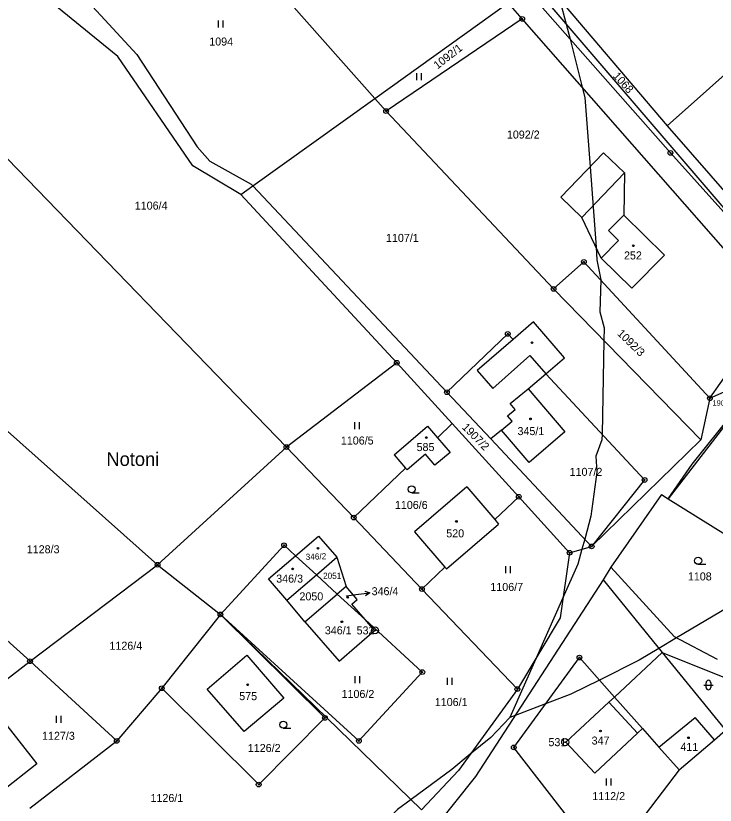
# Model space of a CAD drawing. Extents: x -445050 to -440454, y -1134563 to -1129741.
# Drawn here: x -441121.4 to -440973, y -1131749.7 to -1131582.1 of the extents above; entities that cross this region are included whole.
import ezdxf

# ---------------------------------------------------------------- set-up
doc = ezdxf.new("R2010")
doc.units = 0
for name, color, linetype in [('Vrstva 1', 7, 'Continuous'), ('Vrstva 15', 7, 'Continuous'), ('Vrstva 16', 7, 'Continuous'), ('Vrstva 17', 7, 'Continuous'), ('Vrstva 18', 7, 'Continuous'), ('Vrstva 19', 7, 'Continuous'), ('Vrstva 24', 7, 'Continuous'), ('Vrstva 25', 7, 'Continuous'), ('Vrstva 3', 7, 'Continuous'), ('Vrstva 37', 7, 'Continuous'), ('Vrstva 4', 7, 'Continuous'), ('Vrstva 52', 7, 'Continuous'), ('Vrstva 6', 7, 'Continuous')]:
    doc.layers.add(name, color=color, linetype=linetype)

msp = doc.modelspace()

# ---------------------------------------------------------------- linework, layer by layer
at = {"layer": 'Vrstva 1'}
for p, q in [((-441166.1, -1131568.14), (-441063.98, -1131673.71)), ((-440977.9, -1131677.35), (-440967.74, -1131664.66)), ((-440983, -1131684.66), (-440977.9, -1131677.35))]:
    msp.add_line(p, q, dxfattribs=at)
for points in [[(-441084.66, -1131555.16), (-441045.21, -1131599.67)], [(-441028.42, -1131556.07), (-440945.35, -1131653.09)], [(-441026.51, -1131554.55), (-440983.15, -1131605.46)], [(-441095.73, -1131590.32), (-441111.92, -1131572.7)], [(-441099.74, -1131590.74), (-441116.55, -1131577.01)], [(-441045.21, -1131599.67), (-441016.9, -1131579.38)], [(-441013.94, -1131582.78), (-441016.9, -1131579.38)], [(-441010.15, -1131579.9), (-440982.49, -1131611.24)], [(-441013.94, -1131582.78), (-441042.83, -1131602.35)], [(-440964.69, -1131638.87), (-441013.94, -1131582.78)], [(-441083.88, -1131614), (-441099.74, -1131590.74)], [(-441095.73, -1131590.32), (-441082.92, -1131609.94)], [(-441071.1, -1131618.22), (-441045.21, -1131599.67)], [(-441045.21, -1131599.67), (-441042.83, -1131602.35)], [(-441042.83, -1131602.35), (-441007.3, -1131640.13)], [(-440983.15, -1131605.46), (-440936.83, -1131658.56)], [(-441082.92, -1131609.94), (-441080.28, -1131612.97)], [(-441005.77, -1131620.63), (-440996.67, -1131611.19)], [(-440996.67, -1131611.19), (-440992.25, -1131615.48)], [(-440982.49, -1131611.24), (-440959.81, -1131636.42)], [(-441080.28, -1131612.97), (-441071.44, -1131617.85)], [(-441073.7, -1131620.08), (-441083.88, -1131614)], [(-440992.25, -1131615.48), (-440992.39, -1131624.43)], [(-441073.7, -1131620.08), (-441071.1, -1131618.22)], [(-441071.1, -1131618.22), (-441071.44, -1131617.85)], [(-441071.1, -1131618.22), (-441029.94, -1131662.07)], [(-441040.57, -1131655.8), (-441073.7, -1131620.08)], [(-441001.3, -1131624.93), (-441005.77, -1131620.63)], [(-440997.17, -1131633.56), (-441001.3, -1131624.93)], [(-440992.39, -1131624.43), (-440983.74, -1131632.96)], [(-440983.74, -1131632.96), (-440990.66, -1131639.98)], [(-441007.3, -1131640.13), (-441000.86, -1131634.37)], [(-441000.86, -1131634.37), (-440974.1, -1131663.33)], [(-440990.66, -1131639.98), (-440997.17, -1131633.56)], [(-441007.3, -1131640.13), (-440976.04, -1131672.18)], [(-441011.53, -1131647.13), (-441015.89, -1131650.87)], [(-441004.97, -1131654.78), (-441011.53, -1131647.13)], [(-441029.94, -1131662.07), (-441017.02, -1131649.67)], [(-441015.89, -1131650.87), (-441017.02, -1131649.67)], [(-440974.1, -1131663.33), (-440965.35, -1131650.86)], [(-441008.96, -1131658.14), (-441004.97, -1131654.78)], [(-441040.57, -1131655.8), (-441063.98, -1131673.71)], [(-441028.78, -1131668.73), (-441040.57, -1131655.8)], [(-441012.72, -1131661.31), (-441008.96, -1131658.14)], [(-441008.96, -1131658.14), (-440987.96, -1131680.69)], [(-440974.1, -1131663.33), (-440960.93, -1131657.44)], [(-441012.72, -1131661.31), (-441004.91, -1131670.5)], [(-441029.94, -1131662.07), (-441020.61, -1131671.98)], [(-440974.1, -1131663.33), (-440976.04, -1131672.18)], [(-440967.4, -1131664.5), (-440983, -1131684.66)], [(-441127.77, -1131666.26), (-441091.35, -1131698.7)], [(-441041.15, -1131675.33), (-441034.02, -1131669.27)], [(-441034.02, -1131669.27), (-441031.92, -1131671.73)], [(-441028.78, -1131668.73), (-441031.92, -1131671.73)], [(-441028.78, -1131668.73), (-441014.68, -1131684.24)], [(-441018.35, -1131670.09), (-441020.61, -1131671.98)], [(-441012.44, -1131676.96), (-441018.35, -1131670.09)], [(-441031.92, -1131671.73), (-441029.27, -1131674.83)], [(-441004.91, -1131670.5), (-441012.44, -1131676.96)], [(-441020.61, -1131671.98), (-440999.21, -1131694.81)], [(-440976.04, -1131672.18), (-440999.21, -1131694.81)], [(-441063.98, -1131673.71), (-441091.35, -1131698.7)], [(-441063.98, -1131673.71), (-441049.7, -1131688.68)], [(-441034.49, -1131675.21), (-441038.4, -1131678.56)], [(-441032.5, -1131677.56), (-441034.49, -1131675.21)], [(-441029.27, -1131674.83), (-441032.5, -1131677.56)], [(-441041.15, -1131675.33), (-441038.71, -1131678.2)], [(-441038.71, -1131678.2), (-441049.7, -1131688.68)], [(-441038.71, -1131678.2), (-441038.4, -1131678.56)], [(-440987.96, -1131680.69), (-440999.21, -1131694.81)], [(-441025.73, -1131682.17), (-441036.78, -1131691.7)], [(-441025.73, -1131682.17), (-441019.77, -1131689.09)], [(-441014.68, -1131684.24), (-441019.77, -1131689.09)], [(-441014.68, -1131684.24), (-441003.89, -1131696.14)], [(-440984.4, -1131683.79), (-440995.11, -1131699.18)], [(-440984.4, -1131683.79), (-440983, -1131684.66)], [(-440983, -1131684.66), (-440958.64, -1131699.84)], [(-441118.41, -1131719.17), (-441155.71, -1131685.61)], [(-441049.7, -1131688.68), (-441035.25, -1131703.85)], [(-441030, -1131699.57), (-441018.95, -1131690.04)], [(-441019.77, -1131689.09), (-441018.95, -1131690.04)], [(-441036.78, -1131691.7), (-441030.34, -1131699.17)], [(-441062.06, -1131696.79), (-441057.16, -1131692.6)], [(-441057.16, -1131692.6), (-441053.28, -1131697.1)], [(-441064.5, -1131694.55), (-441078.01, -1131709.23)], [(-441064.5, -1131694.55), (-441062.06, -1131696.79)], [(-441003.89, -1131696.14), (-440999.21, -1131694.81)], [(-441067.79, -1131701.69), (-441062.06, -1131696.79)], [(-441062.06, -1131696.79), (-441057.63, -1131700.85)], [(-441003.89, -1131696.14), (-441005.92, -1131709.94)], [(-441057.63, -1131700.85), (-441053.28, -1131697.1)], [(-441053.28, -1131697.1), (-441051.3, -1131703.3)], [(-441118.41, -1131719.17), (-441091.35, -1131698.7)], [(-441091.35, -1131698.7), (-441078.01, -1131709.23)], [(-441030.34, -1131699.17), (-441035.25, -1131703.85)], [(-441030.34, -1131699.17), (-441030, -1131699.57)], [(-440995.11, -1131699.18), (-440996.75, -1131701.91)], [(-440981.66, -1131713.99), (-440995.11, -1131699.18)], [(-441063.88, -1131706.23), (-441067.79, -1131701.69)], [(-441063.88, -1131706.23), (-441057.63, -1131700.85)], [(-441057.63, -1131700.85), (-441053.19, -1131704.92)], [(-440996.75, -1131701.91), (-441023.86, -1131743.65)], [(-440996.75, -1131701.91), (-440984.23, -1131717.31)], [(-441051.3, -1131703.3), (-441053.19, -1131704.92)], [(-441048.98, -1131706.06), (-441051.3, -1131703.3)], [(-441060.05, -1131710.83), (-441053.19, -1131704.92)], [(-441053.19, -1131704.92), (-441047.28, -1131710.34)], [(-441035.25, -1131703.85), (-441014.98, -1131725.09)], [(-441060.05, -1131710.83), (-441063.88, -1131706.23)], [(-441050.12, -1131707.04), (-441048.98, -1131706.06)], [(-441047.28, -1131710.34), (-441050.12, -1131707.04)], [(-441078.01, -1131709.23), (-441090.45, -1131724.92)], [(-441078.01, -1131709.23), (-441035.29, -1131750.72)], [(-441078.01, -1131709.23), (-441048.61, -1131736.09)], [(-441078.01, -1131709.23), (-441055.82, -1131731.22)], [(-441045.27, -1131712.68), (-441047.28, -1131710.34)], [(-441047.28, -1131710.34), (-441035.15, -1131721.47)], [(-441005.92, -1131709.94), (-441014.98, -1131725.09)], [(-441060.05, -1131710.83), (-441052.83, -1131719.13)], [(-441052.83, -1131719.13), (-441045.27, -1131712.68)], [(-440972.51, -1131718.78), (-440981.66, -1131713.99)], [(-441080.81, -1131725.08), (-441072.41, -1131717.9)], [(-441072.41, -1131717.9), (-441064.57, -1131726.99)], [(-441015.74, -1131737.48), (-441001.8, -1131718.41)], [(-441001.8, -1131718.41), (-440994.39, -1131726.77)], [(-440994.39, -1131726.77), (-440984.23, -1131717.31)], [(-440984.23, -1131717.31), (-440970.8, -1131733.83)], [(-440984.23, -1131717.31), (-440970.63, -1131722.78)], [(-441144.1, -1131739.04), (-441118.41, -1131719.17)], [(-441100.01, -1131736.1), (-441118.41, -1131719.17)], [(-441048.61, -1131736.09), (-441035.15, -1131721.47)], [(-441090.45, -1131724.92), (-441100.01, -1131736.1)], [(-441090.45, -1131724.92), (-441069.88, -1131745.36)], [(-441072.98, -1131734.11), (-441080.81, -1131725.08)], [(-441014.98, -1131725.09), (-441027.5, -1131742.4)], [(-441064.57, -1131726.99), (-441072.98, -1131734.11)], [(-440995.59, -1131727.89), (-440994.39, -1131726.77)], [(-440994.39, -1131726.77), (-440988.45, -1131733.47)], [(-441004.7, -1131736.38), (-440995.59, -1131727.89)], [(-441055.82, -1131731.22), (-441069.88, -1131745.36)], [(-441123.36, -1131732.85), (-441116.97, -1131740.95)], [(-440989.47, -1131734.43), (-440988.45, -1131733.47)], [(-440988.45, -1131733.47), (-440984.94, -1131737.43)], [(-440973.15, -1131735.85), (-440970.8, -1131733.83)], [(-440998.55, -1131742.93), (-440989.47, -1131734.43)], [(-441118.44, -1131750.4), (-441100.01, -1131736.1)], [(-441004.7, -1131736.38), (-440998.55, -1131742.93)], [(-440980.66, -1131742.26), (-440973.15, -1131735.85)], [(-440996.2, -1131762.71), (-441015.74, -1131737.48)], [(-440984.94, -1131737.43), (-440980.66, -1131742.26)], [(-441116.97, -1131740.95), (-441124.67, -1131747.03)], [(-440980.66, -1131742.26), (-440996.2, -1131762.71)], [(-441035.29, -1131750.72), (-441027.5, -1131742.4)], [(-441023.86, -1131743.65), (-441032.5, -1131754.49)]]:
    msp.add_lwpolyline(points, dxfattribs=at)
at = {"layer": 'Vrstva 16'}
msp.add_line((-441049.26, -1131705.03), (-441046.28, -1131704.65), dxfattribs=at)
for points in [[(-441051.25, -1131705.28), (-441049.26, -1131705.03)], [(-441047.34, -1131704.28), (-441046.28, -1131704.65), (-441047.21, -1131705.28)]]:
    msp.add_lwpolyline(points, dxfattribs=at)
at = {"layer": 'Vrstva 24'}
for centre, radius in [((-441013.94, -1131582.78), 0.5), ((-441013.94, -1131582.78), 0.1), ((-441042.83, -1131602.35), 0.5), ((-441042.83, -1131602.35), 0.1), ((-440982.49, -1131611.24), 0.5), ((-440982.49, -1131611.24), 0.1), ((-441000.86, -1131634.37), 0.5), ((-441000.86, -1131634.37), 0.1), ((-441007.3, -1131640.13), 0.5), ((-441007.3, -1131640.13), 0.1), ((-441017.02, -1131649.67), 0.5), ((-441017.02, -1131649.67), 0.1), ((-441040.57, -1131655.8), 0.5), ((-441040.57, -1131655.8), 0.1), ((-441029.94, -1131662.07), 0.5), ((-441029.94, -1131662.07), 0.1), ((-440974.1, -1131663.33), 0.5), ((-440974.1, -1131663.33), 0.1), ((-441063.98, -1131673.71), 0.5), ((-441063.98, -1131673.71), 0.1), ((-440987.96, -1131680.69), 0.5), ((-440987.96, -1131680.69), 0.1), ((-441014.68, -1131684.24), 0.5), ((-441014.68, -1131684.24), 0.1), ((-441049.7, -1131688.68), 0.5), ((-441049.7, -1131688.68), 0.1), ((-441064.5, -1131694.55), 0.5), ((-441064.5, -1131694.55), 0.1), ((-440999.21, -1131694.81), 0.5), ((-440999.21, -1131694.81), 0.1), ((-441003.89, -1131696.14), 0.5), ((-441003.89, -1131696.14), 0.1), ((-441091.35, -1131698.7), 0.5), ((-441091.35, -1131698.7), 0.1), ((-441035.25, -1131703.85), 0.5), ((-441035.25, -1131703.85), 0.1), ((-441078.01, -1131709.23), 0.5), ((-441078.01, -1131709.23), 0.1), ((-441045.18, -1131712.63), 0.75), ((-441045.18, -1131712.63), 0.1), ((-441118.41, -1131719.17), 0.5), ((-441001.8, -1131718.41), 0.5), ((-441001.8, -1131718.41), 0.1), ((-441118.41, -1131719.17), 0.1), ((-441035.15, -1131721.47), 0.5), ((-441035.15, -1131721.47), 0.1), ((-441090.45, -1131724.92), 0.5), ((-441090.45, -1131724.92), 0.1), ((-441014.98, -1131725.09), 0.5), ((-441014.98, -1131725.09), 0.1), ((-441055.82, -1131731.22), 0.5), ((-441055.82, -1131731.22), 0.1), ((-441100.01, -1131736.1), 0.5), ((-441100.01, -1131736.1), 0.1), ((-441048.61, -1131736.09), 0.5), ((-441048.61, -1131736.09), 0.1), ((-441015.74, -1131737.48), 0.5), ((-441004.82, -1131736.36), 0.75), ((-441004.82, -1131736.36), 0.1), ((-441015.74, -1131737.48), 0.1), ((-441069.88, -1131745.36), 0.5), ((-441069.88, -1131745.36), 0.1)]:
    msp.add_circle(centre, radius, dxfattribs=at)
at = {"layer": 'Vrstva 25'}
for p, q in [((-441078.41, -1131584.6), (-441078.41, -1131583.1)), ((-441077.41, -1131584.6), (-441077.41, -1131583.1)), ((-441036.31, -1131595.8), (-441036.31, -1131594.3)), ((-441035.31, -1131595.8), (-441035.31, -1131594.3)), ((-441049.45, -1131669.92), (-441049.45, -1131668.42)), ((-441048.45, -1131669.92), (-441048.45, -1131668.42)), ((-441037.4, -1131683.42), (-441035.8, -1131683.42)), ((-440976.61, -1131698.6), (-440975.01, -1131698.6)), ((-441017.43, -1131700.46), (-441017.43, -1131698.96)), ((-441016.43, -1131700.46), (-441016.43, -1131698.96)), ((-441049.41, -1131723.86), (-441049.41, -1131722.36)), ((-441048.41, -1131723.86), (-441048.41, -1131722.36)), ((-441029.84, -1131724.21), (-441029.84, -1131722.71)), ((-441028.84, -1131724.21), (-441028.84, -1131722.71)), ((-440974.93, -1131724.73), (-440974.93, -1131723.73)), ((-440973.93, -1131723.73), (-440973.93, -1131724.73)), ((-440975.43, -1131724.23), (-440973.43, -1131724.23)), ((-441112.78, -1131732.25), (-441112.78, -1131730.75)), ((-441111.78, -1131732.25), (-441111.78, -1131730.75)), ((-441064.66, -1131733.4), (-441063.06, -1131733.4)), ((-440996.04, -1131745.55), (-440996.04, -1131744.05)), ((-440995.04, -1131745.55), (-440995.04, -1131744.05))]:
    msp.add_line(p, q, dxfattribs=at)
for centre, radius in [((-440990.37, -1131630.96), 0.175), ((-441011.88, -1131651.54), 0.175), ((-441012.19, -1131667.71), 0.175), ((-441034.3, -1131671.68), 0.175), ((-441037.4, -1131682.67), 0.75), ((-441027.9, -1131689.5), 0.175), ((-441057.29, -1131695.18), 0.175), ((-440976.61, -1131697.85), 0.75), ((-441062.66, -1131699.57), 0.175), ((-441050.99, -1131705.61), 0.175), ((-441052.22, -1131710.8), 0.175), ((-441072.2, -1131724.18), 0.175), ((-441064.66, -1131732.65), 0.75), ((-440997.35, -1131734), 0.175), ((-440978.66, -1131735.43), 0.175)]:
    msp.add_circle(centre, radius, dxfattribs=at)
for centre, start, end in [((-440974.43, -1131723.73), 0, 180), ((-440974.43, -1131724.73), 180, 0)]:
    msp.add_arc(centre, 0.5, start, end, dxfattribs=at)
at = {"layer": 'Vrstva 3'}
for points in [[(-440995.63, -1131627.73), (-440992.39, -1131624.43)], [(-440992.39, -1131624.43), (-440983.74, -1131632.96)], [(-440993.5, -1131629.84), (-440995.63, -1131627.73)], [(-440997.17, -1131633.56), (-440993.5, -1131629.84)], [(-440983.74, -1131632.96), (-440990.66, -1131639.98)], [(-440990.66, -1131639.98), (-440997.17, -1131633.56)], [(-441016.48, -1131664.48), (-441012.72, -1131661.31)], [(-441012.72, -1131661.31), (-441004.91, -1131670.5)], [(-441015.41, -1131665.73), (-441016.48, -1131664.48)], [(-441017.06, -1131667.09), (-441015.41, -1131665.73)], [(-441018.35, -1131670.09), (-441016.09, -1131668.17)], [(-441016.09, -1131668.17), (-441017.06, -1131667.09)], [(-441041.15, -1131675.33), (-441034.02, -1131669.27)], [(-441034.02, -1131669.27), (-441031.92, -1131671.73)], [(-441012.44, -1131676.96), (-441018.35, -1131670.09)], [(-441031.92, -1131671.73), (-441029.27, -1131674.83)], [(-441004.91, -1131670.5), (-441012.44, -1131676.96)], [(-441034.49, -1131675.21), (-441038.4, -1131678.56)], [(-441032.5, -1131677.56), (-441034.49, -1131675.21)], [(-441029.27, -1131674.83), (-441032.5, -1131677.56)], [(-441041.15, -1131675.33), (-441038.71, -1131678.2)], [(-441038.71, -1131678.2), (-441038.4, -1131678.56)], [(-441025.73, -1131682.17), (-441036.78, -1131691.7)], [(-441025.73, -1131682.17), (-441019.77, -1131689.09)], [(-441030, -1131699.57), (-441018.95, -1131690.04)], [(-441019.77, -1131689.09), (-441018.95, -1131690.04)], [(-441036.78, -1131691.7), (-441030.34, -1131699.17)], [(-441062.06, -1131696.79), (-441057.16, -1131692.6)], [(-441057.16, -1131692.6), (-441053.28, -1131697.1)], [(-441067.79, -1131701.69), (-441062.06, -1131696.79)], [(-441057.63, -1131700.85), (-441053.28, -1131697.1)], [(-441030.34, -1131699.17), (-441030, -1131699.57)], [(-441063.88, -1131706.23), (-441067.79, -1131701.69)], [(-441063.88, -1131706.23), (-441057.63, -1131700.85)], [(-441051.3, -1131703.3), (-441053.19, -1131704.92)], [(-441048.98, -1131706.06), (-441051.3, -1131703.3)], [(-441060.05, -1131710.83), (-441053.19, -1131704.92)], [(-441050.12, -1131707.04), (-441048.98, -1131706.06)], [(-441047.28, -1131710.34), (-441050.12, -1131707.04)], [(-441045.27, -1131712.68), (-441047.28, -1131710.34)], [(-441060.05, -1131710.83), (-441052.83, -1131719.13)], [(-441052.83, -1131719.13), (-441045.27, -1131712.68)], [(-441080.81, -1131725.08), (-441072.41, -1131717.9)], [(-441072.41, -1131717.9), (-441064.57, -1131726.99)], [(-441072.98, -1131734.11), (-441080.81, -1131725.08)], [(-441064.57, -1131726.99), (-441072.98, -1131734.11)], [(-441004.7, -1131736.38), (-440995.59, -1131727.89)], [(-440995.59, -1131727.89), (-440989.47, -1131734.43)], [(-440984.94, -1131737.43), (-440977.22, -1131731.12)], [(-440973.15, -1131735.85), (-440977.22, -1131731.12)], [(-441123.36, -1131732.85), (-441116.97, -1131740.95)], [(-440998.55, -1131742.93), (-440989.47, -1131734.43)], [(-441004.7, -1131736.38), (-440998.55, -1131742.93)], [(-440980.66, -1131742.26), (-440973.15, -1131735.85)], [(-440984.94, -1131737.43), (-440980.66, -1131742.26)], [(-441116.97, -1131740.95), (-441124.67, -1131747.03)]]:
    msp.add_lwpolyline(points, dxfattribs=at)
at = {"layer": 'Vrstva 37'}
for centre in [(-440990.37, -1131630.96), (-441012.19, -1131667.71), (-441034.3, -1131671.68), (-441027.9, -1131689.5), (-441062.66, -1131699.57), (-441052.22, -1131710.8), (-441072.2, -1131724.18), (-440997.35, -1131734), (-440978.66, -1131735.43)]:
    msp.add_circle(centre, 0.175, dxfattribs=at)
at = {"layer": 'Vrstva 4'}
for points in [[(-440992.25, -1131615.48), (-441001.3, -1131624.93)], [(-440995.63, -1131627.73), (-440992.39, -1131624.43)], [(-440993.5, -1131629.84), (-440995.63, -1131627.73)], [(-440997.17, -1131633.56), (-440993.5, -1131629.84)], [(-441015.89, -1131650.87), (-441023.53, -1131657.43)], [(-441020.21, -1131661.25), (-441012.35, -1131654.27)], [(-441012.35, -1131654.27), (-441008.96, -1131658.14)], [(-441023.53, -1131657.43), (-441020.21, -1131661.25)], [(-441016.48, -1131664.48), (-441012.72, -1131661.31)], [(-441015.41, -1131665.73), (-441016.48, -1131664.48)], [(-441017.06, -1131667.09), (-441015.41, -1131665.73)], [(-441018.35, -1131670.09), (-441016.09, -1131668.17)], [(-441016.09, -1131668.17), (-441017.06, -1131667.09)], [(-440995.59, -1131727.89), (-440989.47, -1131734.43)], [(-440984.94, -1131737.43), (-440977.22, -1131731.12)], [(-440973.15, -1131735.85), (-440977.22, -1131731.12)]]:
    msp.add_lwpolyline(points, dxfattribs=at)
at = {"layer": 'Vrstva 52'}
for points in [[(-441005.93, -1131578.71), (-441004.62, -1131583.87), (-441003.79, -1131587.1), (-441001.19, -1131597.3), (-441000.63, -1131599.49), (-440999.55, -1131614.17), (-440998.28, -1131631.24), (-440998.08, -1131633.93), (-440997.23, -1131638.18), (-440997.24, -1131638.29), (-440997.45, -1131644.98), (-440996.59, -1131648.38), (-440996.64, -1131651.06), (-440997, -1131670.98), (-440997.02, -1131672.19)], [(-440997.02, -1131672.19), (-440998.3, -1131675.6), (-440998.08, -1131679), (-440999.36, -1131688.35), (-441000.68, -1131693.24), (-441001.27, -1131695.39), (-441002.12, -1131698.56), (-441005.3, -1131705.72)], [(-441005.3, -1131705.72), (-441010.76, -1131718.03), (-441016.58, -1131731.15)], [(-440968.74, -1131706.85), (-440981.19, -1131714.24), (-440984.93, -1131716.45), (-440989.15, -1131718.96), (-440997.58, -1131723.18), (-441003.61, -1131726.19), (-441008.99, -1131728.25), (-441015.47, -1131730.73), (-441016.58, -1131731.15)], [(-441016.58, -1131731.15), (-441020.62, -1131735.34), (-441024.98, -1131738.91), (-441028.91, -1131742.14), (-441037.54, -1131748.53), (-441040.39, -1131750.64), (-441045.82, -1131756.07), (-441046.55, -1131756.81), (-441051.29, -1131760.88), (-441061.65, -1131769.77), (-441069.42, -1131775.5), (-441087.6, -1131788.89), (-441088.81, -1131789.78), (-441089.07, -1131789.97), (-441094.77, -1131794.97), (-441104.59, -1131803.58), (-441109.28, -1131808.89), (-441116.85, -1131817.49), (-441118.9, -1131819.82), (-441120.32, -1131821.44), (-441130.95, -1131835.47)]]:
    msp.add_lwpolyline(points, dxfattribs=at)
at = {"layer": 'Vrstva 6'}
msp.add_lwpolyline([(-440965.2, -1131589.5), (-440983.15, -1131605.46)], dxfattribs=at)

# ---------------------------------------------------------------- texts
at = {"layer": 'Vrstva 15'}
msp.add_text('Notoni', height=2.9, dxfattribs=at).set_placement((-441102.19, -1131677.7))
at = {"layer": 'Vrstva 16'}
for s, height, p in [('1908/2', 1.14, (-440973.55, -1131664.9)), ('346/4', 1.7, (-441045.91, -1131705.16))]:
    msp.add_text(s, height=height, dxfattribs=at).set_placement(p)
at = {"layer": 'Vrstva 17'}
for s, p in [('532', (-441049.1, -1131713.48)), ('531', (-441008.38, -1131737.21))]:
    msp.add_text(s, height=1.7, dxfattribs=at).set_placement(p)
at = {"layer": 'Vrstva 18'}
for s, height, p in [('1094', 1.7, (-441080.37, -1131588.44)), ('1092/2', 1.7, (-441017.2, -1131608.19)), ('1106/4', 1.7, (-441096.18, -1131623.28)), ('1107/1', 1.7, (-441042.86, -1131630.13)), ('1106/5', 1.7, (-441052.44, -1131673.16)), ('1107/2', 1.7, (-441003.89, -1131679.81)), ('1106/6', 1.7, (-441040.97, -1131686.84)), ('1128/3', 1.7, (-441119.1, -1131696.25)), ('2051', 1.3, (-441056.21, -1131701.68)), ('1108', 1.7, (-440978.79, -1131702.02)), ('1106/7', 1.7, (-441020.71, -1131704.25)), ('2050', 1.7, (-441061.23, -1131706.25)), ('1126/4', 1.7, (-441101.55, -1131716.73)), ('1106/2', 1.7, (-441052.29, -1131726.97)), ('1106/1', 1.7, (-441032.5, -1131728.69)), ('1127/3', 1.7, (-441115.86, -1131735.86)), ('1126/2', 1.7, (-441072.19, -1131738.45)), ('1126/1', 1.7, (-441092.84, -1131749.07)), ('1112/2', 1.7, (-440999.07, -1131748.66))]:
    msp.add_text(s, height=height, dxfattribs=at).set_placement(p)
for s, rotation, p in [('1092/1', 37.9431, (-441031.94, -1131593.55)), ('1068', 311.7447, (-440994.81, -1131594.99)), ('1092/3', 315.8496, (-440993.91, -1131649.75)), ('1907/2', 314.5617, (-441026.85, -1131669.61))]:
    msp.add_text(s, height=1.7, rotation=rotation, dxfattribs=at).set_placement(p)
at = {"layer": 'Vrstva 19'}
for s, height, p in [('252', 1.7, (-440992.35, -1131633.86)), ('345/1', 1.7, (-441014.95, -1131671.16)), ('585', 1.7, (-441036.37, -1131674.55)), ('520', 1.7, (-441030.07, -1131692.87)), ('346/3', 1.7, (-441066.16, -1131702.48)), ('346/4', 0.1, (-441051.44, -1131705.28)), ('346/1', 1.7, (-441055.84, -1131713.46)), ('575', 1.7, (-441074.01, -1131727.44)), ('347', 1.7, (-440999.22, -1131736.87))]:
    msp.add_text(s, height=height, dxfattribs=at).set_placement(p)
for s, height, rotation, p in [('346/2', 1.3, 2.2603, (-441059.87, -1131697.68)), ('411', 1.7, 359.0666, (-440980.38, -1131738.18))]:
    msp.add_text(s, height=height, rotation=rotation, dxfattribs=at).set_placement(p)

doc.saveas('drawing.dxf')
